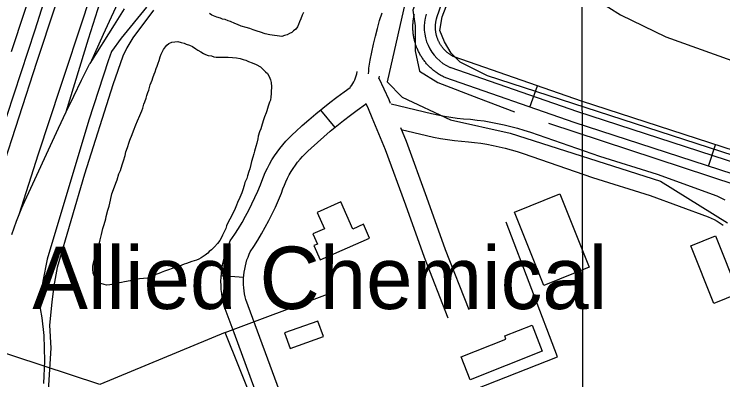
# Model space of a CAD drawing. Extents: x 3355677 to 3393573, y 612928 to 638357.
# Drawn here: x 3369560 to 3370503, y 626715 to 627202 of the extents above; entities that cross this region are included whole.
import ezdxf

# ---------------------------------------------------------------- set-up
doc = ezdxf.new("R2010")
doc.units = 0
for name, color, linetype in [('V-BLDG-IDEN', 7, 'Continuous'), ('V-BLDG-OTLN', 7, 'Continuous'), ('V-GRID-MAJR', 7, 'Continuous'), ('V-RAIL-TRAK', 7, 'Continuous'), ('V-ROAD-CNTR', 7, 'Continuous'), ('V-SITE-OTLN', 7, 'Continuous'), ('V-TOPO-SHOR', 7, 'Continuous'), ('V-UTIL-LINE', 7, 'Continuous')]:
    doc.layers.add(name, color=color, linetype=linetype)

msp = doc.modelspace()

# ---------------------------------------------------------------- linework, layer by layer
at = {"layer": 'V-BLDG-OTLN'}
for points in [[(3370324.97, 626865.07), (3370264.56, 626840.83), (3370225.36, 626938.5), (3370285.76, 626962.75)], [(3369966.68, 626874.81), (3370032.66, 626903.81), (3370024.54, 626922.28), (3370010.17, 626915.96), (3369994.37, 626951.9), (3369962.97, 626938.09), (3369972.56, 626916.26), (3369957.29, 626909.55), (3369963.24, 626896), (3369958.32, 626893.84)], [(3370492.66, 626906.71), (3370523.27, 626830.12), (3370490.47, 626817.02), (3370459.86, 626893.61)], [(3369963.78, 626793.61), (3369919.56, 626777.66), (3369927.04, 626756.92), (3369971.26, 626772.87)], [(3370212.4, 626773.68), (3370248.72, 626787.99), (3370262.38, 626753.33), (3370166.45, 626715.54), (3370154.38, 626746.18), (3370213.98, 626769.66)]]:
    msp.add_lwpolyline(points, close=True, dxfattribs=at)
at = {"layer": 'V-GRID-MAJR'}
msp.add_spline([(3370337.43, 618339.64), (3370322.45, 624397.81), (3370307.46, 630459.07), (3370292.48, 636520.35), (3370292.47, 636523.41)], degree=3, dxfattribs=at)
at = {"layer": 'V-RAIL-TRAK'}
for points in [[(3369628.8, 627071.6), (3369658.52, 627169.09), (3369695.77, 627286.16), (3369732.64, 627398.04), (3369764.75, 627494.33), (3369794.87, 627590.22), (3369826.59, 627686.92), (3369851.56, 627764.83), (3369884.47, 627864.32), (3369918.56, 627967.41), (3369953.45, 628074.89), (3370001.8, 628226.72), (3370041.04, 628346.19)], [(3369542.97, 626992.42), (3369589.77, 627137.82), (3369639.99, 627289.65), (3369689.77, 627443.2), (3369741.69, 627599.31), (3369792.77, 627750.72), (3369834.03, 627882.39), (3369872.76, 627999.48), (3369920.83, 628150.88), (3369964.66, 628285.55)], [(3369540.63, 627039.04), (3369587.87, 627181.01), (3369631.27, 627318.25), (3369679.79, 627462.36), (3369734.24, 627634.78), (3369780.2, 627773.31), (3369811.68, 627875.82), (3369830.1, 627931.51), (3369844.02, 627973.6), (3369887.01, 628101.42), (3369935.92, 628259.68)], [(3369566.46, 626935.38), (3369592.22, 627016.08), (3369621.96, 627105.99), (3369653.28, 627200.68), (3369683.79, 627298.97), (3369717.89, 627401.26), (3369750, 627499.95), (3369783.69, 627603.84), (3369818.97, 627711.72), (3369847.51, 627798.82), (3369882, 627906.3), (3369917.68, 628012.98), (3369957.32, 628136.45), (3369992.2, 628243.13)], [(3369556.31, 627151.88), (3369592.48, 627262.54), (3369643.96, 627421.23), (3369686.94, 627556.33), (3369730.34, 627689.72), (3369753.31, 627760.48), (3369755.76, 627769.67), (3369761.7, 627784.73), (3369767.81, 627799.73), (3369774.09, 627814.67), (3369780.53, 627829.54), (3369787.13, 627844.34), (3369793.89, 627859.06), (3369800.82, 627873.71), (3369807.9, 627888.28), (3369815.14, 627902.77), (3369822.54, 627917.18), (3369830.1, 627931.51)], [(3369925.47, 627698.19), (3369892.5, 627628.24), (3369832.5, 627501.54), (3369778.87, 627386.83), (3369737.55, 627301.69), (3369702.59, 627227.74), (3369677.96, 627174.58), (3369660.85, 627136.23)], [(3369556.76, 626908.53), (3369559.8, 626917.55), (3369563.04, 626926.49), (3369566.46, 626935.38), (3369570.07, 626944.18), (3369573.87, 626952.91), (3369618.76, 627050.28), (3369628.8, 627071.6), (3369639.03, 627092.84), (3369649.46, 627113.97), (3369660.08, 627135.02), (3369660.85, 627136.23), (3369693.1, 627187.4), (3369700.02, 627198.08), (3369706.71, 627208.91)]]:
    msp.add_lwpolyline(points, dxfattribs=at)
at = {"layer": 'V-ROAD-CNTR'}
for p, q in [((3370246.04, 627078.04), (3370255.88, 627106.38)), ((3369967.11, 627074.08), (3369986.19, 627050.93)), ((3370483.7, 626999.54), (3370492.97, 627028.08)), ((3369835.23, 626854.1), (3369865.15, 626851.91))]:
    msp.add_line(p, q, dxfattribs=at)
for points in [[(3370120.44, 627180.47), (3370120.36, 627181.35), (3370120.32, 627182.11), (3370120.28, 627182.9), (3370120.26, 627183.67), (3370120.25, 627184.42), (3370120.26, 627185.18), (3370120.28, 627185.95), (3370120.31, 627186.76), (3370120.35, 627187.51), (3370120.41, 627188.23), (3370120.49, 627189), (3370120.58, 627189.8), (3370120.68, 627190.57), (3370120.79, 627191.33), (3370120.9, 627192.04), (3370121.05, 627192.8), (3370121.21, 627193.6), (3370121.36, 627194.31), (3370121.55, 627195.07), (3370121.75, 627195.86), (3370121.94, 627196.55), (3370122.09, 627197.07), (3370174.37, 627348.15)], [(3370030.99, 627122.43), (3370031.51, 627126.07), (3370031.81, 627129.75), (3370033.56, 627140.44), (3370035.57, 627151.09), (3370037.81, 627161.69), (3370040.3, 627172.24), (3370043.03, 627182.73), (3370046, 627193.15), (3370049.21, 627203.5)], [(3370090.53, 627178.05), (3370090.44, 627179.22), (3370090.36, 627180.52), (3370090.3, 627181.78), (3370090.26, 627183.08), (3370090.25, 627184.38), (3370090.26, 627185.69), (3370090.3, 627186.98), (3370090.35, 627188.23), (3370090.42, 627189.52), (3370090.52, 627190.87), (3370090.65, 627192.14), (3370090.79, 627193.38), (3370090.96, 627194.67), (3370091.14, 627195.94), (3370091.36, 627197.26), (3370091.6, 627198.53), (3370091.84, 627199.74), (3370092.13, 627201.05), (3370092.43, 627202.3)], [(3371049.4, 626847.37), (3370314.55, 627086.02), (3370145.21, 627144.79), (3370145.73, 627144.56), (3370145.06, 627144.88), (3370144.36, 627145.22), (3370143.65, 627145.59), (3370142.96, 627145.96), (3370142.34, 627146.31), (3370141.69, 627146.7), (3370140.99, 627147.12), (3370140.34, 627147.53), (3370139.71, 627147.95), (3370139.08, 627148.38), (3370138.46, 627148.82), (3370137.83, 627149.29), (3370137.21, 627149.76), (3370136.64, 627150.22), (3370136.03, 627150.72), (3370135.44, 627151.21), (3370134.87, 627151.72), (3370134.3, 627152.24), (3370133.73, 627152.78), (3370133.2, 627153.3), (3370132.68, 627153.83), (3370132.12, 627154.42), (3370131.58, 627155), (3370131.1, 627155.55), (3370130.62, 627156.11), (3370130.09, 627156.75), (3370129.62, 627157.34), (3370129.18, 627157.91), (3370128.69, 627158.57), (3370128.23, 627159.2), (3370127.83, 627159.79), (3370127.39, 627160.45), (3370126.98, 627161.09), (3370126.57, 627161.77), (3370126.17, 627162.44), (3370125.81, 627163.07), (3370125.44, 627163.76), (3370125.07, 627164.45), (3370124.75, 627165.11), (3370124.41, 627165.82), (3370124.08, 627166.53), (3370123.78, 627167.23), (3370123.47, 627167.95), (3370123.21, 627168.62), (3370122.94, 627169.35), (3370122.66, 627170.13), (3370122.43, 627170.81), (3370122.2, 627171.53), (3370121.97, 627172.32), (3370121.77, 627173.04), (3370121.58, 627173.75), (3370121.4, 627174.51), (3370121.22, 627175.3), (3370121.07, 627176.03), (3370120.94, 627176.76), (3370120.81, 627177.53), (3370120.69, 627178.31), (3370120.59, 627179.05), (3370120.5, 627179.81), (3370120.41, 627180.74)], [(3371043.38, 626817.79), (3370305, 627057.58), (3370134.11, 627116.89), (3370133.09, 627117.35), (3370131.91, 627117.91), (3370130.75, 627118.48), (3370129.64, 627119.06), (3370128.51, 627119.67), (3370127.34, 627120.33), (3370126.22, 627120.99), (3370125.16, 627121.64), (3370124.07, 627122.33), (3370122.97, 627123.05), (3370121.9, 627123.79), (3370120.84, 627124.55), (3370119.83, 627125.29), (3370118.79, 627126.08), (3370117.76, 627126.9), (3370116.78, 627127.7), (3370115.8, 627128.54), (3370114.82, 627129.41), (3370113.87, 627130.27), (3370112.94, 627131.15), (3370112, 627132.07), (3370111.08, 627133.01), (3370110.22, 627133.91), (3370109.36, 627134.85), (3370108.48, 627135.84), (3370107.62, 627136.84), (3370106.83, 627137.8), (3370106.02, 627138.82), (3370105.2, 627139.88), (3370104.46, 627140.88), (3370103.71, 627141.92), (3370102.96, 627143.02), (3370102.25, 627144.08), (3370101.55, 627145.18), (3370100.89, 627146.26), (3370100.23, 627147.36), (3370099.57, 627148.53), (3370098.97, 627149.64), (3370098.38, 627150.77), (3370097.78, 627151.96), (3370097.23, 627153.11), (3370096.7, 627154.26), (3370096.18, 627155.46), (3370095.69, 627156.64), (3370095.2, 627157.88), (3370094.75, 627159.08), (3370094.33, 627160.25), (3370093.9, 627161.52), (3370093.51, 627162.76), (3370093.16, 627163.95), (3370092.8, 627165.22), (3370092.47, 627166.5), (3370092.17, 627167.74), (3370091.9, 627168.96), (3370091.63, 627170.25), (3370091.39, 627171.54), (3370091.18, 627172.8), (3370090.99, 627174.07), (3370090.81, 627175.37), (3370090.67, 627176.66), (3370090.56, 627177.77)], [(3369890.15, 626675.08), (3369852.27, 626777.87), (3369839.01, 626813.42), (3369837.63, 626819.35), (3369836.62, 626824.7), (3369835.84, 626830.1), (3369835.29, 626835.52), (3369834.98, 626840.97), (3369834.91, 626846.42), (3369835.07, 626851.88), (3369835.47, 626857.31), (3369836.1, 626862.73), (3369836.96, 626868.11), (3369838.06, 626873.45), (3369839.39, 626878.75), (3369840.94, 626883.97), (3369842.72, 626889.13), (3369844.72, 626894.2), (3369847.31, 626900.01), (3369853.21, 626908.95), (3369858.16, 626916.84), (3369862.92, 626924.83), (3369867.51, 626932.93), (3369871.9, 626941.13), (3369876.12, 626949.43), (3369880.14, 626957.82), (3369883.97, 626966.3), (3369887.45, 626974.51), (3369889.18, 626979.62), (3369891.42, 626985.46), (3369893.9, 626991.2), (3369896.59, 626996.84), (3369899.5, 627002.37), (3369902.64, 627007.78), (3369905.98, 627013.06), (3369909.53, 627018.2), (3369913.28, 627023.21), (3369917.23, 627028.06), (3369921.36, 627032.75), (3369925.68, 627037.27), (3369930.17, 627041.61), (3369934.52, 627045.5), (3369943.08, 627053.41), (3369951.98, 627061.32), (3369961.03, 627069.07), (3369970.23, 627076.65), (3369979.56, 627084.05), (3369989.03, 627091.28), (3369998.63, 627098.33), (3370006.59, 627103.95), (3370007.35, 627104.87), (3370008.98, 627107.12), (3370010.47, 627109.46), (3370011.81, 627111.89), (3370013.01, 627114.39), (3370014.05, 627116.96), (3370014.93, 627119.59), (3370015.65, 627122.28), (3370016.3, 627125.45)], [(3371046.39, 626832.58), (3370309.77, 627071.8), (3370139.66, 627130.84)], [(3370044.95, 627115.84), (3370045.69, 627119.41)], [(3370060.56, 627082.68), (3370058.45, 627087.67), (3370045.35, 627116.24)], [(3369923.33, 626671.8), (3369880.4, 626788.3), (3369867.79, 626822.11), (3369866.99, 626825.55), (3369866.22, 626829.63), (3369865.62, 626833.75), (3369865.21, 626837.88), (3369864.97, 626842.03), (3369864.91, 626846.18), (3369865.04, 626850.33), (3369865.34, 626854.48), (3369865.82, 626858.61), (3369866.48, 626862.71), (3369867.32, 626866.78), (3369868.33, 626870.81), (3369869.51, 626874.8), (3369870.87, 626878.72), (3369872.39, 626882.59), (3369873.71, 626885.55), (3369878.44, 626892.72), (3369883.75, 626901.17), (3369888.86, 626909.75), (3369893.78, 626918.45), (3369898.5, 626927.25), (3369903.02, 626936.16), (3369907.34, 626945.16), (3369911.45, 626954.27), (3369915.5, 626963.82), (3369917.4, 626969.42), (3369919.22, 626974.15), (3369921.22, 626978.8), (3369923.4, 626983.37), (3369925.76, 626987.85), (3369928.3, 626992.23), (3369931.01, 626996.51), (3369933.89, 627000.68), (3369936.93, 627004.74), (3369940.12, 627008.66), (3369943.47, 627012.46), (3369946.97, 627016.12), (3369950.61, 627019.65), (3369954.69, 627023.3), (3369963.22, 627031.18), (3369971.7, 627038.72), (3369980.33, 627046.1), (3369989.09, 627053.32), (3369997.98, 627060.37), (3370007.01, 627067.26), (3370016.16, 627073.98), (3370027.2, 627081.77), (3370028.06, 627082.82)], [(3370137.11, 626797.48), (3370105.73, 626877.86), (3370080.76, 626947.6), (3370053.87, 627021.39), (3370035.96, 627063.81), (3370030.99, 627075.58), (3370027.86, 627082.41)], [(3370061.31, 627082.32), (3370115.04, 627069.56), (3370123.58, 627067.66), (3370132.07, 627066.02), (3370140.59, 627064.63), (3370149.16, 627063.47), (3370157.75, 627062.57), (3370166.85, 627061.87), (3370175.94, 627060.85), (3370184.94, 627059.61), (3370193.89, 627058.15), (3370202.81, 627056.46), (3370211.68, 627054.55), (3370220.51, 627052.42), (3370229.28, 627050.07), (3370237.98, 627047.5), (3370246.6, 627044.72), (3370338.52, 627012.79), (3370415.4, 626988.9), (3370494.49, 626960.12), (3370500.08, 626957.57), (3370505.3, 626954.92)], [(3370165.05, 626808.39), (3370133.83, 626888.37), (3370108.98, 626957.8), (3370081.79, 627032.37), (3370074.11, 627050.57)], [(3370074.82, 627048.28), (3370108.32, 627040.32), (3370117.48, 627038.28), (3370126.8, 627036.48), (3370136.17, 627034.95), (3370145.59, 627033.69), (3370155.03, 627032.69), (3370164.02, 627032), (3370172.22, 627031.08), (3370180.47, 627029.94), (3370188.69, 627028.6), (3370196.87, 627027.05), (3370205.01, 627025.3), (3370213.11, 627023.35), (3370221.15, 627021.19), (3370229.13, 627018.84), (3370237.07, 627016.27), (3370329.14, 626984.29), (3370405.81, 626960.46), (3370483.11, 626932.34), (3370487.05, 626930.54), (3370491.18, 626928.44), (3370495.21, 626926.19), (3370499.14, 626923.77), (3370502.98, 626921.19)]]:
    msp.add_lwpolyline(points, dxfattribs=at)
msp.add_arc((3370164.28, 627184.49), 59.03, 163.08223, 245.3502, dxfattribs=at)
at = {"layer": 'V-SITE-OTLN'}
msp.add_lwpolyline([(3370507.59, 628164.42), (3370500.4, 628131.13), (3370493.56, 628113.15), (3370488.64, 628093.63), (3370463.52, 628041.57), (3370448.31, 628006.74), (3370429.27, 627976.49), (3370416.29, 627965.38), (3370399.1, 627957.69), (3370378.1, 627947.7), (3370362.07, 627933.51), (3370321.83, 627809.54), (3370258.03, 627623.94), (3370218.47, 627534.38), (3370198.6, 627532.42), (3370159.05, 627439.03), (3370084.58, 627237.35), (3370056.19, 627111.49), (3370076.12, 627091.27), (3370140.43, 627061.22), (3370219.62, 627043.43), (3370419.74, 626979.66), (3370508.64, 626924.25)], dxfattribs=at)
at = {"layer": 'V-TOPO-SHOR'}
for points in [[(3371133.94, 626963.45), (3371103.86, 626882.23), (3371079.79, 626852.15), (3371070.77, 626846.13), (3371046.71, 626846.13), (3371028.66, 626846.13), (3370745.91, 626939.38), (3370189.43, 627119.86), (3370153.33, 627137.91), (3370141.3, 627149.94), (3370132.28, 627164.98), (3370126.26, 627180.02), (3370129.27, 627198.07), (3370339.83, 627742.51), (3370393.97, 627935.02)], [(3370207.48, 627513.91), (3370090.17, 627207.09), (3370093.17, 627186.04), (3370093.17, 627174), (3370093.17, 627152.95), (3370099.19, 627125.88), (3370123.25, 627110.84), (3370177.4, 627089.78), (3370225.53, 627071.73)], [(3370515.08, 627406.71), (3370502, 627406.71), (3370480.75, 627401.81), (3370459.5, 627400.17), (3370428.45, 627395.27), (3370417.01, 627388.73), (3370390.85, 627372.39), (3370374.51, 627354.41), (3370364.7, 627339.69), (3370348.35, 627331.52), (3370323.83, 627315.17), (3370320.56, 627300.46), (3370317.29, 627285.75), (3370307.49, 627262.87), (3370307.49, 627248.16), (3370323.83, 627231.81), (3370335.27, 627220.37), (3370366.33, 627200.75), (3370426.81, 627171.33), (3370969.5, 626976.81)], [(3369735.96, 627211), (3369702.19, 627169.73), (3369689.25, 627152.2), (3369684.77, 627139.78), (3369659, 627060.72), (3369603.56, 626876.06), (3369597.99, 626846.7), (3369595.77, 626831.46), (3369594.1, 626819.04), (3369594.12, 626810.02), (3369596.41, 626797.61), (3369599.29, 626774.48), (3369599.93, 626740.62), (3369598.87, 626710.71)], [(3369744.99, 627207.07), (3369717.43, 627170.33), (3369709.56, 627156.77), (3369704.51, 627146.03), (3369691.05, 627107.63), (3369653.52, 626989.04), (3369617.13, 626864.81), (3369612.68, 626840.53), (3369609.91, 626818.52), (3369606.59, 626788.04), (3369608.35, 626757.57), (3369605.1, 626701.13)], [(3369899.71, 627174.01), (3369893.71, 627175.71), (3369887.27, 627177.84), (3369882.98, 627179.11), (3369877.84, 627180.82), (3369873.12, 627182.52), (3369868.4, 627183.79), (3369861.97, 627185.92), (3369856.82, 627188.05), (3369853.39, 627189.33), (3369847.38, 627191.89), (3369844.38, 627192.74), (3369840.52, 627194.44), (3369837.09, 627194.86), (3369834.09, 627196.14), (3369829.37, 627197.84), (3369822.93, 627200.4), (3369819.5, 627202.53)], [(3369944.64, 627203.69), (3369942.93, 627200.25), (3369941.23, 627195.53), (3369939.52, 627191.67), (3369938.25, 627187.81), (3369936.54, 627184.81), (3369934.41, 627181.81), (3369931.41, 627179.65), (3369929.27, 627177.51), (3369926.28, 627175.79), (3369922.85, 627174.06), (3369919.43, 627173.2), (3369916, 627171.91), (3369899.71, 627174.01)], [(3369721.33, 626849.17), (3369714.05, 626847.01), (3369706.34, 626845.71), (3369702.48, 626844.84), (3369697.34, 626843.97), (3369692.2, 626842.68), (3369687.06, 626841.81), (3369682.78, 626841.37), (3369679.35, 626842.22), (3369675.06, 626843.49), (3369671.63, 626845.2), (3369668.62, 626848.19), (3369666.47, 626852.9), (3369664.74, 626857.18), (3369664.3, 626862.33), (3369664.29, 626866.61), (3369665.14, 626870.9), (3369667.26, 626878.19), (3369668.54, 626882.05), (3369670.24, 626887.62), (3369671.94, 626893.2), (3369673.22, 626897.49), (3369674.06, 626901.78), (3369675.77, 626908.64), (3369677.89, 626916.78), (3369679.59, 626921.93), (3369681.71, 626929.65), (3369682.14, 626932.65), (3369684.26, 626940.8), (3369685.96, 626946.37), (3369688.09, 626954.52), (3369689.78, 626962.67), (3369691.91, 626968.67), (3369694.89, 626976.82), (3369696.59, 626981.54), (3369699.15, 626989.26), (3369701.28, 626993.98), (3369703.41, 627001.27), (3369705.11, 627006.42), (3369707.23, 627013.71), (3369708.51, 627018.42), (3369710.64, 627024.43), (3369712.76, 627031.29), (3369713.61, 627034.29), (3369716.6, 627041.58), (3369718.73, 627046.73), (3369721.71, 627054.45), (3369723.84, 627059.6), (3369726.82, 627066.89), (3369729.81, 627073.33), (3369731.08, 627076.76), (3369732.36, 627081.91), (3369733.64, 627084.91), (3369735.34, 627090.06), (3369736.19, 627093.49), (3369737.46, 627097.35), (3369738.74, 627100.78), (3369740.87, 627107.64), (3369743.43, 627114.07), (3369744.27, 627117.08), (3369745.98, 627121.79), (3369747.26, 627124.8), (3369748.53, 627129.51), (3369749.81, 627132.52), (3369751.52, 627136.38), (3369752.79, 627140.24), (3369754.07, 627144.95), (3369755.34, 627148.39), (3369757.05, 627151.82), (3369758.33, 627154.82), (3369760.89, 627158.26), (3369763.03, 627160.41), (3369765.6, 627162.55), (3369769.45, 627164.28), (3369773.73, 627164.71), (3369777.59, 627165.15), (3369781.88, 627163.88), (3369785.74, 627163.03), (3369788.74, 627161.75), (3369793.03, 627160.47), (3369796.89, 627158.77), (3369801.61, 627155.78), (3369804.19, 627153.65), (3369808.05, 627151.51), (3369811.48, 627149.38), (3369814.49, 627148.1), (3369817.92, 627146.82), (3369822.21, 627146.4), (3369825.21, 627145.12), (3369828.64, 627144.7), (3369831.64, 627144.71), (3369836.35, 627144.29), (3369841.5, 627144.3), (3369844.5, 627144.31), (3369850.07, 627143.89), (3369855.64, 627143.48), (3369860.35, 627142.63), (3369864.64, 627141.36), (3369868.07, 627140.51), (3369871.51, 627138.8), (3369876.23, 627137.1)], [(3369876.23, 627137.1), (3369881.8, 627134.54), (3369887.38, 627131.55), (3369891.25, 627128.14), (3369894.25, 627125.14), (3369896.83, 627122.57), (3369898.98, 627118.72), (3369900.71, 627114.44), (3369901.57, 627111.02), (3369902.01, 627105.02), (3369901.6, 627098.59), (3369901.61, 627095.59), (3369901.19, 627091.73), (3369900.77, 627087.44), (3369899.49, 627084.44), (3369897.79, 627079.29), (3369896.09, 627073.29), (3369894.81, 627070.29), (3369892.68, 627065.14), (3369891.4, 627061.28), (3369889.7, 627055.28), (3369888, 627049.27), (3369886.29, 627045.41), (3369884.6, 627039.41), (3369883.75, 627035.98), (3369882.48, 627029.97), (3369881.2, 627025.68), (3369879.5, 627019.68), (3369878.65, 627015.82), (3369877.37, 627011.53), (3369875.67, 627005.53), (3369874.83, 627001.67), (3369873.13, 626996.09), (3369871.85, 626992.66), (3369870.15, 626986.66), (3369869.3, 626983.23), (3369866.74, 626977.65), (3369865.89, 626973.79), (3369864.19, 626968.22), (3369862.49, 626963.93), (3369861.21, 626960.93), (3369859.93, 626957.92), (3369856.95, 626951.06), (3369855.67, 626947.63), (3369852.68, 626941.19), (3369850.98, 626937.76), (3369849.27, 626933.9), (3369846.71, 626929.18), (3369845, 626925.74), (3369842.45, 626920.17), (3369841.17, 626916.74), (3369839.46, 626912.88), (3369836.91, 626907.73), (3369835.2, 626903.87), (3369833.49, 626900.86), (3369830.07, 626896.57), (3369826.23, 626892.28), (3369822.38, 626888.41), (3369819.39, 626885.83), (3369817.25, 626883.68), (3369813.83, 626881.1), (3369808.69, 626877.66), (3369805.27, 626875.94), (3369802.27, 626874.65), (3369796.27, 626872.92), (3369789, 626869.9), (3369786, 626869.04), (3369779.57, 626866.45), (3369773.58, 626864.72), (3369770.15, 626863.43), (3369765.02, 626861.7), (3369759.88, 626859.98), (3369755.17, 626858.25), (3369752.17, 626856.96), (3369747.03, 626855.23), (3369744.03, 626853.94), (3369740.18, 626852.22), (3369737.18, 626850.5), (3369721.33, 626849.17)], [(3370270.65, 627056.69), (3371019.63, 626810.04), (3371055.73, 626810.04), (3371079.79, 626807.03), (3371103.86, 626810.04), (3371115.89, 626822.07), (3371121.9, 626834.1), (3371130.93, 626855.16), (3371227.18, 627116.85), (3371239.22, 627125.88), (3371251.25, 627125.88), (3371269.3, 627116.85), (3371335.47, 627110.84)]]:
    msp.add_lwpolyline(points, dxfattribs=at)
at = {"layer": 'V-UTIL-LINE'}
msp.add_line((3369840.47, 626778.21), (3369976.81, 626829.44), dxfattribs=at)
for points in [[(3369761.95, 626488.13), (3369807.17, 626505.91), (3369790.09, 626551.12), (3369914.07, 626601.05), (3370282.83, 626746.16), (3370214.53, 626924.89)], [(3370047.42, 626268.19), (3369938.61, 626534.5), (3369840.47, 626778.21), (3369673.76, 626709.23), (3369292.43, 626834.42)]]:
    msp.add_lwpolyline(points, dxfattribs=at)

# ---------------------------------------------------------------- texts
at = {"layer": 'V-BLDG-IDEN'}
msp.add_text('Allied Chemical', height=82.9998, rotation=359.9881, dxfattribs=at).set_placement((3369583.89, 626809.62))

doc.saveas('drawing.dxf')
